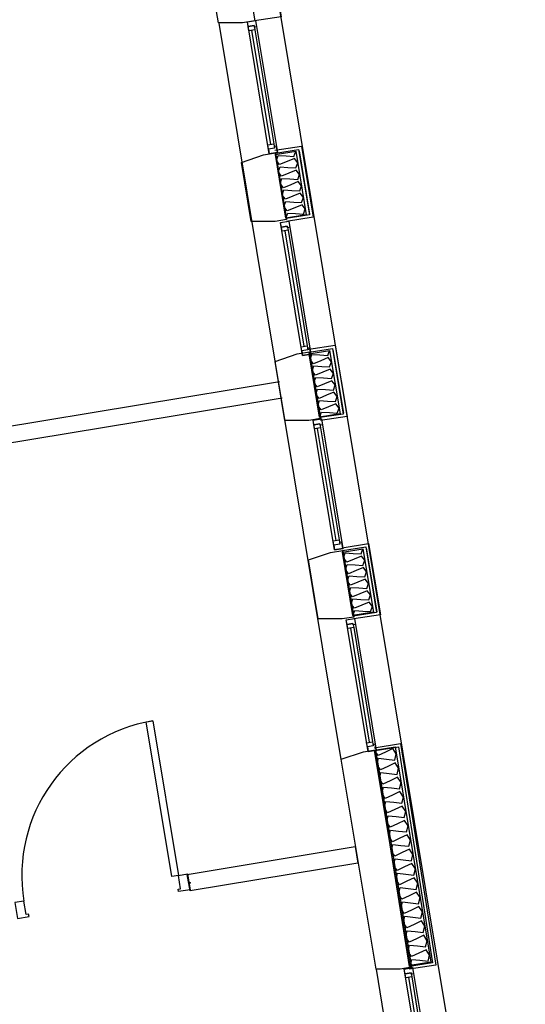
# Model space of a CAD drawing. Header units: millimetres. Extents: x -15 to 127, y -65 to 67.
# Tile 452 of 476: x 115.285 to 115.586, y 28.607 to 29.192. Entities that reach past the tile are written whole.
import ezdxf

# ---------------------------------------------------------------- set-up
doc = ezdxf.new("R2010")
doc.units = ezdxf.units.MM
doc.header["$MEASUREMENT"] = 0
doc.layers.add('Calque 5', color=7, linetype='Continuous')

# ---------------------------------------------------------------- blocks, each defined once
blk = doc.blocks.new('PD_30676')
at = {"layer": 'Calque 5', "color": 0}
for p, q in [((47.91866, -37.93095), (47.93444, -37.9285)), ((47.93444, -37.9285), (47.94145, -37.97076)), ((47.94145, -37.97076), (47.92562, -37.97322))]:
    blk.add_line(p, q, dxfattribs=at)
blk = doc.blocks.new('PD_30677')
at = {"layer": 'Calque 5', "color": 0}
for points in [[(47.92518, -37.97124), (47.91893, -37.93356), (47.93103, -37.93155), (47.93728, -37.96924), (47.92518, -37.97124)], [(47.92518, -37.97124), (47.92623, -37.96822), (47.93094, -37.96853), (47.93566, -37.96883), (47.93671, -37.96581), (47.93474, -37.96329), (47.93038, -37.9651), (47.92602, -37.9669), (47.92404, -37.96439), (47.9251, -37.96137), (47.92981, -37.96167), (47.93452, -37.96197), (47.93557, -37.95896), (47.9336, -37.95644), (47.92924, -37.95825), (47.92488, -37.96005), (47.92291, -37.95754), (47.92396, -37.95452), (47.92867, -37.95482), (47.93338, -37.95512), (47.93444, -37.95211), (47.93247, -37.94959), (47.9281, -37.9514), (47.92374, -37.9532), (47.92177, -37.95069), (47.92283, -37.94767), (47.92754, -37.94797), (47.93225, -37.94827), (47.9333, -37.94526), (47.93133, -37.94274), (47.92697, -37.94455), (47.92261, -37.94635), (47.92064, -37.94384), (47.92169, -37.94082), (47.9264, -37.94112), (47.93111, -37.94142), (47.93216, -37.9384), (47.93019, -37.93589), (47.92583, -37.93769), (47.92147, -37.9395), (47.9195, -37.93698), (47.92055, -37.93397), (47.92526, -37.93427), (47.92997, -37.93457), (47.93103, -37.93155)]]:
    blk.add_lwpolyline(points, dxfattribs=at)
blk = doc.blocks.new('PD_30675')
at = {"layer": 'Calque 5', "color": 0}
blk.add_line((47.933, -37.93123), (47.93925, -37.96891), dxfattribs=at)
blk.add_lwpolyline([(47.92536, -37.97152), (47.91891, -37.93265), (47.93275, -37.9305), (47.93919, -37.96937), (47.92536, -37.97152)], dxfattribs=at)
at = {"layer": 'Calque 5'}
for name in ['PD_30676', 'PD_30677']:
    blk.add_blockref(name, (0, 0), dxfattribs=at)
blk = doc.blocks.new('PD_30885')
at = {"layer": 'Calque 5', "color": 0}
for p, q in [((47.86964, -37.63541), (47.88543, -37.633)), ((47.88543, -37.633), (47.90231, -37.7335)), ((47.90231, -37.7335), (47.88647, -37.73592))]:
    blk.add_line(p, q, dxfattribs=at)
blk = doc.blocks.new('PD_30937')
at = {"layer": 'Calque 5', "color": 0}
for p, q in [((47.89862, -37.81275), (47.9144, -37.8103)), ((47.9144, -37.8103), (47.92141, -37.85256)), ((47.92141, -37.85256), (47.90558, -37.85502))]:
    blk.add_line(p, q, dxfattribs=at)
blk = doc.blocks.new('PD_30938')
at = {"layer": 'Calque 5', "color": 0}
for points in [[(47.90514, -37.85304), (47.89889, -37.81536), (47.91099, -37.81336), (47.91724, -37.85104), (47.90514, -37.85304)], [(47.90514, -37.85304), (47.90619, -37.85003), (47.9109, -37.85033), (47.91562, -37.85063), (47.91667, -37.84761), (47.9147, -37.8451), (47.91034, -37.8469), (47.90598, -37.84871), (47.904, -37.84619), (47.90506, -37.84318), (47.90977, -37.84348), (47.91448, -37.84378), (47.91553, -37.84076), (47.91356, -37.83825), (47.9092, -37.84005), (47.90484, -37.84186), (47.90287, -37.83934), (47.90392, -37.83632), (47.90863, -37.83663), (47.91334, -37.83693), (47.9144, -37.83391), (47.91243, -37.83139), (47.90806, -37.8332), (47.9037, -37.835), (47.90173, -37.83249), (47.90279, -37.82947), (47.9075, -37.82977), (47.91221, -37.83007), (47.91326, -37.82706), (47.91129, -37.82454), (47.90693, -37.82635), (47.90257, -37.82815), (47.9006, -37.82564), (47.90165, -37.82262), (47.90636, -37.82292), (47.91107, -37.82322), (47.91212, -37.82021), (47.91015, -37.81769), (47.90579, -37.8195), (47.90143, -37.8213), (47.89946, -37.81879), (47.90051, -37.81577), (47.90522, -37.81607), (47.90993, -37.81637), (47.91099, -37.81336)]]:
    blk.add_lwpolyline(points, dxfattribs=at)
blk = doc.blocks.new('PD_30941')
at = {"layer": 'Calque 5', "color": 0}
for p, q in [((47.93845, -38.04877), (47.95424, -38.04632)), ((47.95424, -38.04632), (47.96124, -38.08858)), ((47.96124, -38.08858), (47.94541, -38.09103))]:
    blk.add_line(p, q, dxfattribs=at)
blk = doc.blocks.new('PD_30942')
at = {"layer": 'Calque 5', "color": 0}
for points in [[(47.94497, -38.08906), (47.93873, -38.05138), (47.95082, -38.04937), (47.95707, -38.08705), (47.94497, -38.08906)], [(47.94497, -38.08906), (47.94603, -38.08604), (47.95074, -38.08634), (47.95545, -38.08665), (47.9565, -38.08363), (47.95453, -38.08111), (47.95017, -38.08292), (47.94581, -38.08472), (47.94384, -38.08221), (47.94489, -38.07919), (47.9496, -38.07949), (47.95431, -38.07979), (47.95537, -38.07678), (47.95339, -38.07426), (47.94903, -38.07607), (47.94467, -38.07787), (47.9427, -38.07536), (47.94375, -38.07234), (47.94847, -38.07264), (47.95318, -38.07294), (47.95423, -38.06993), (47.95226, -38.06741), (47.9479, -38.06922), (47.94354, -38.07102), (47.94157, -38.06851), (47.94262, -38.06549), (47.94733, -38.06579), (47.95204, -38.06609), (47.95309, -38.06307), (47.95112, -38.06056), (47.94676, -38.06236), (47.9424, -38.06417), (47.94043, -38.06165), (47.94148, -38.05864), (47.94619, -38.05894), (47.9509, -38.05924), (47.95196, -38.05622), (47.94999, -38.05371), (47.94562, -38.05551), (47.94126, -38.05732), (47.93929, -38.0548), (47.94035, -38.05179), (47.94506, -38.05209), (47.94977, -38.05239), (47.95082, -38.04937)]]:
    blk.add_lwpolyline(points, dxfattribs=at)
blk = doc.blocks.new('PD_30940')
at = {"layer": 'Calque 5', "color": 0}
blk.add_line((47.95279, -38.04904), (47.95904, -38.08673), dxfattribs=at)
blk.add_lwpolyline([(47.94515, -38.08934), (47.93871, -38.05047), (47.95254, -38.04832), (47.95899, -38.08719), (47.94515, -38.08934)], dxfattribs=at)
at = {"layer": 'Calque 5'}
for name in ['PD_30941', 'PD_30942']:
    blk.add_blockref(name, (0, 0), dxfattribs=at)
blk = doc.blocks.new('PD_32022')
at = {"layer": 'Calque 5', "color": 0}
for p, q in [((47.91866, -37.93095), (47.93444, -37.9285)), ((47.93444, -37.9285), (47.94145, -37.97076)), ((47.94145, -37.97076), (47.92562, -37.97322))]:
    blk.add_line(p, q, dxfattribs=at)
blk = doc.blocks.new('PD_32023')
at = {"layer": 'Calque 5', "color": 0}
for points in [[(47.92518, -37.97124), (47.91893, -37.93356), (47.93103, -37.93155), (47.93728, -37.96924), (47.92518, -37.97124)], [(47.92518, -37.97124), (47.92623, -37.96822), (47.93094, -37.96853), (47.93566, -37.96883), (47.93671, -37.96581), (47.93474, -37.96329), (47.93038, -37.9651), (47.92602, -37.9669), (47.92404, -37.96439), (47.9251, -37.96137), (47.92981, -37.96167), (47.93452, -37.96197), (47.93557, -37.95896), (47.9336, -37.95644), (47.92924, -37.95825), (47.92488, -37.96005), (47.92291, -37.95754), (47.92396, -37.95452), (47.92867, -37.95482), (47.93338, -37.95512), (47.93444, -37.95211), (47.93247, -37.94959), (47.9281, -37.9514), (47.92374, -37.9532), (47.92177, -37.95069), (47.92283, -37.94767), (47.92754, -37.94797), (47.93225, -37.94827), (47.9333, -37.94526), (47.93133, -37.94274), (47.92697, -37.94455), (47.92261, -37.94635), (47.92064, -37.94384), (47.92169, -37.94082), (47.9264, -37.94112), (47.93111, -37.94142), (47.93216, -37.9384), (47.93019, -37.93589), (47.92583, -37.93769), (47.92147, -37.9395), (47.9195, -37.93698), (47.92055, -37.93397), (47.92526, -37.93427), (47.92997, -37.93457), (47.93103, -37.93155)]]:
    blk.add_lwpolyline(points, dxfattribs=at)
blk = doc.blocks.new('PD_32021')
at = {"layer": 'Calque 5', "color": 0}
blk.add_line((47.933, -37.93123), (47.93925, -37.96891), dxfattribs=at)
blk.add_lwpolyline([(47.92536, -37.97152), (47.91891, -37.93265), (47.93275, -37.9305), (47.93919, -37.96937), (47.92536, -37.97152)], dxfattribs=at)
at = {"layer": 'Calque 5'}
for name in ['PD_32022', 'PD_32023']:
    blk.add_blockref(name, (0, 0), dxfattribs=at)
blk = doc.blocks.new('PD_32231')
at = {"layer": 'Calque 5', "color": 0}
for p, q in [((47.86964, -37.63541), (47.88543, -37.633)), ((47.88543, -37.633), (47.90231, -37.7335)), ((47.90231, -37.7335), (47.88647, -37.73592))]:
    blk.add_line(p, q, dxfattribs=at)
blk = doc.blocks.new('PD_32283')
at = {"layer": 'Calque 5', "color": 0}
for p, q in [((47.89862, -37.81275), (47.9144, -37.8103)), ((47.9144, -37.8103), (47.92141, -37.85256)), ((47.92141, -37.85256), (47.90558, -37.85502))]:
    blk.add_line(p, q, dxfattribs=at)
blk = doc.blocks.new('PD_32284')
at = {"layer": 'Calque 5', "color": 0}
for points in [[(47.90514, -37.85304), (47.89889, -37.81536), (47.91099, -37.81336), (47.91724, -37.85104), (47.90514, -37.85304)], [(47.90514, -37.85304), (47.90619, -37.85003), (47.9109, -37.85033), (47.91562, -37.85063), (47.91667, -37.84761), (47.9147, -37.8451), (47.91034, -37.8469), (47.90598, -37.84871), (47.904, -37.84619), (47.90506, -37.84318), (47.90977, -37.84348), (47.91448, -37.84378), (47.91553, -37.84076), (47.91356, -37.83825), (47.9092, -37.84005), (47.90484, -37.84186), (47.90287, -37.83934), (47.90392, -37.83632), (47.90863, -37.83663), (47.91334, -37.83693), (47.9144, -37.83391), (47.91243, -37.83139), (47.90806, -37.8332), (47.9037, -37.835), (47.90173, -37.83249), (47.90279, -37.82947), (47.9075, -37.82977), (47.91221, -37.83007), (47.91326, -37.82706), (47.91129, -37.82454), (47.90693, -37.82635), (47.90257, -37.82815), (47.9006, -37.82564), (47.90165, -37.82262), (47.90636, -37.82292), (47.91107, -37.82322), (47.91212, -37.82021), (47.91015, -37.81769), (47.90579, -37.8195), (47.90143, -37.8213), (47.89946, -37.81879), (47.90051, -37.81577), (47.90522, -37.81607), (47.90993, -37.81637), (47.91099, -37.81336)]]:
    blk.add_lwpolyline(points, dxfattribs=at)
blk = doc.blocks.new('PD_32287')
at = {"layer": 'Calque 5', "color": 0}
for p, q in [((47.93845, -38.04877), (47.95424, -38.04632)), ((47.95424, -38.04632), (47.96124, -38.08858)), ((47.96124, -38.08858), (47.94541, -38.09103))]:
    blk.add_line(p, q, dxfattribs=at)
blk = doc.blocks.new('PD_32288')
at = {"layer": 'Calque 5', "color": 0}
for points in [[(47.94497, -38.08906), (47.93873, -38.05138), (47.95082, -38.04937), (47.95707, -38.08705), (47.94497, -38.08906)], [(47.94497, -38.08906), (47.94603, -38.08604), (47.95074, -38.08634), (47.95545, -38.08665), (47.9565, -38.08363), (47.95453, -38.08111), (47.95017, -38.08292), (47.94581, -38.08472), (47.94384, -38.08221), (47.94489, -38.07919), (47.9496, -38.07949), (47.95431, -38.07979), (47.95537, -38.07678), (47.95339, -38.07426), (47.94903, -38.07607), (47.94467, -38.07787), (47.9427, -38.07536), (47.94375, -38.07234), (47.94847, -38.07264), (47.95318, -38.07294), (47.95423, -38.06993), (47.95226, -38.06741), (47.9479, -38.06922), (47.94354, -38.07102), (47.94157, -38.06851), (47.94262, -38.06549), (47.94733, -38.06579), (47.95204, -38.06609), (47.95309, -38.06307), (47.95112, -38.06056), (47.94676, -38.06236), (47.9424, -38.06417), (47.94043, -38.06165), (47.94148, -38.05864), (47.94619, -38.05894), (47.9509, -38.05924), (47.95196, -38.05622), (47.94999, -38.05371), (47.94562, -38.05551), (47.94126, -38.05732), (47.93929, -38.0548), (47.94035, -38.05179), (47.94506, -38.05209), (47.94977, -38.05239), (47.95082, -38.04937)]]:
    blk.add_lwpolyline(points, dxfattribs=at)
blk = doc.blocks.new('PD_32286')
at = {"layer": 'Calque 5', "color": 0}
blk.add_line((47.95279, -38.04904), (47.95904, -38.08673), dxfattribs=at)
blk.add_lwpolyline([(47.94515, -38.08934), (47.93871, -38.05047), (47.95254, -38.04832), (47.95899, -38.08719), (47.94515, -38.08934)], dxfattribs=at)
at = {"layer": 'Calque 5'}
for name in ['PD_32287', 'PD_32288']:
    blk.add_blockref(name, (0, 0), dxfattribs=at)

msp = doc.modelspace()

# ---------------------------------------------------------------- linework, layer by layer
at = {"layer": 'Calque 5', "color": 0}
for p, q in [((115.32463, 29.89102), (115.58565, 28.31691)), ((115.32463, 29.89102), (115.58565, 28.31691)), ((115.40368, 29.18944), (115.47614, 28.75232)), ((115.40368, 29.18944), (115.47614, 28.75232)), ((115.43448, 29.11747), (115.42324, 29.18528)), ((115.43448, 29.11747), (115.42324, 29.18528)), ((115.42501, 29.18557), (115.43625, 29.11776)), ((115.42501, 29.18557), (115.43625, 29.11776)), ((115.45132, 29.11375), (115.45757, 29.07607)), ((115.45132, 29.11375), (115.45757, 29.07607)), ((115.45435, 28.99765), (115.44298, 29.06622)), ((115.45435, 28.99765), (115.44298, 29.06622)), ((115.44475, 29.06651), (115.45612, 28.99795)), ((115.44475, 29.06651), (115.45612, 28.99795)), ((114.73468, 28.85987), (115.43966, 28.97678)), ((114.73468, 28.85987), (115.43966, 28.97678)), ((115.4413, 28.96691), (114.73468, 28.84974)), ((115.4413, 28.96691), (114.73468, 28.84974)), ((115.47335, 28.88234), (115.46231, 28.9489)), ((115.47335, 28.88234), (115.46231, 28.9489)), ((115.46408, 28.9492), (115.47512, 28.88263)), ((115.46408, 28.9492), (115.47512, 28.88263)), ((115.49322, 28.76248), (115.48197, 28.83035)), ((115.49322, 28.76248), (115.48197, 28.83035)), ((115.48374, 28.83064), (115.49499, 28.76277)), ((115.48374, 28.83064), (115.49499, 28.76277)), ((115.49584, 28.75928), (115.51163, 28.76173)), ((115.49584, 28.75928), (115.51163, 28.76173)), ((115.51163, 28.76173), (115.53249, 28.63017)), ((115.51163, 28.76173), (115.53249, 28.63017)), ((115.53249, 28.63017), (115.51666, 28.62772)), ((115.53249, 28.63017), (115.51666, 28.62772)), ((115.49705, 28.62787), (115.55034, 28.3065)), ((115.49705, 28.62787), (115.55034, 28.3065)), ((115.52767, 28.55513), (115.51643, 28.62295)), ((115.52767, 28.55513), (115.51643, 28.62295)), ((115.5182, 28.62324), (115.52944, 28.55543)), ((115.5182, 28.62324), (115.52944, 28.55543))]:
    msp.add_line(p, q, dxfattribs=at)
for points in [[(115.40343, 29.18972), (115.40038, 29.20798), (114.73252, 29.20779), (114.73252, 29.09812), (114.71252, 29.09812), (114.71252, 29.2296), (115.39719, 29.22999), (115.38787, 29.28459), (115.40102, 29.28908), (115.40822, 29.29025), (115.425, 29.19095), (115.41772, 29.18972), (115.40343, 29.18972)], [(115.40343, 29.18972), (115.40038, 29.20798), (114.73252, 29.20779), (114.73252, 29.09812), (114.71252, 29.09812), (114.71252, 29.2296), (115.39719, 29.22999), (115.38787, 29.28459), (115.40102, 29.28908), (115.40822, 29.29025), (115.425, 29.19095), (115.41772, 29.18972), (115.40343, 29.18972)], [(115.42547, 29.19102), (115.43844, 29.11276), (115.43358, 29.11195), (115.4206, 29.19021), (115.42547, 29.19102)], [(115.4206, 29.19021), (115.42547, 29.19102), (115.42608, 29.18733), (115.42475, 29.18711), (115.4246, 29.18803), (115.42106, 29.18744), (115.4206, 29.19021)], [(115.42547, 29.19102), (115.43844, 29.11276), (115.43358, 29.11195), (115.4206, 29.19021), (115.42547, 29.19102)], [(115.4206, 29.19021), (115.42547, 29.19102), (115.42608, 29.18733), (115.42475, 29.18711), (115.4246, 29.18803), (115.42106, 29.18744), (115.4206, 29.19021)], [(115.4246, 29.18803), (115.42501, 29.18557), (115.42147, 29.18499), (115.42106, 29.18744), (115.4246, 29.18803)], [(115.4246, 29.18803), (115.42501, 29.18557), (115.42147, 29.18499), (115.42106, 29.18744), (115.4246, 29.18803)], [(115.43625, 29.11776), (115.43666, 29.1153), (115.43312, 29.11472), (115.43271, 29.11717), (115.43625, 29.11776)], [(115.43625, 29.11776), (115.43666, 29.1153), (115.43312, 29.11472), (115.43271, 29.11717), (115.43625, 29.11776)], [(115.43358, 29.11195), (115.43844, 29.11276), (115.43783, 29.11645), (115.4365, 29.11623), (115.43666, 29.1153), (115.43312, 29.11472), (115.43358, 29.11195)], [(115.43358, 29.11195), (115.43844, 29.11276), (115.43783, 29.11645), (115.4365, 29.11623), (115.43666, 29.1153), (115.43312, 29.11472), (115.43358, 29.11195)], [(115.43737, 29.11248), (115.44394, 29.07289), (115.43714, 29.07175), (115.42284, 29.07175), (115.41703, 29.10682), (115.43017, 29.1113), (115.43737, 29.11248)], [(115.43737, 29.11248), (115.44394, 29.07289), (115.43714, 29.07175), (115.42284, 29.07175), (115.41703, 29.10682), (115.43017, 29.1113), (115.43737, 29.11248)], [(115.44368, 29.07346), (115.43723, 29.11233), (115.45107, 29.11447), (115.45751, 29.07561), (115.44368, 29.07346)], [(115.44368, 29.07346), (115.43723, 29.11233), (115.45107, 29.11447), (115.45751, 29.07561), (115.44368, 29.07346)], [(115.44521, 29.07195), (115.45831, 28.99295), (115.45344, 28.99214), (115.44034, 29.07114), (115.44521, 29.07195)], [(115.44034, 29.07114), (115.44521, 29.07195), (115.44582, 29.06827), (115.44449, 29.06805), (115.44434, 29.06897), (115.4408, 29.06838), (115.44034, 29.07114)], [(115.44521, 29.07195), (115.45831, 28.99295), (115.45344, 28.99214), (115.44034, 29.07114), (115.44521, 29.07195)], [(115.44034, 29.07114), (115.44521, 29.07195), (115.44582, 29.06827), (115.44449, 29.06805), (115.44434, 29.06897), (115.4408, 29.06838), (115.44034, 29.07114)], [(115.44434, 29.06897), (115.44475, 29.06651), (115.44121, 29.06592), (115.4408, 29.06838), (115.44434, 29.06897)], [(115.44434, 29.06897), (115.44475, 29.06651), (115.44121, 29.06592), (115.4408, 29.06838), (115.44434, 29.06897)], [(115.45612, 28.99795), (115.45653, 28.99549), (115.45299, 28.9949), (115.45258, 28.99736), (115.45612, 28.99795)], [(115.45612, 28.99795), (115.45653, 28.99549), (115.45299, 28.9949), (115.45258, 28.99736), (115.45612, 28.99795)], [(115.45741, 28.99428), (115.46398, 28.9547), (115.45718, 28.95355), (115.44288, 28.95355), (115.43707, 28.98862), (115.45021, 28.99311), (115.45741, 28.99428)], [(115.45741, 28.99428), (115.46398, 28.9547), (115.45718, 28.95355), (115.44288, 28.95355), (115.43707, 28.98862), (115.45021, 28.99311), (115.45741, 28.99428)], [(115.45344, 28.99214), (115.45831, 28.99295), (115.4577, 28.99663), (115.45637, 28.99641), (115.45653, 28.99549), (115.45299, 28.9949), (115.45344, 28.99214)], [(115.45344, 28.99214), (115.45831, 28.99295), (115.4577, 28.99663), (115.45637, 28.99641), (115.45653, 28.99549), (115.45299, 28.9949), (115.45344, 28.99214)], [(115.46454, 28.95464), (115.47731, 28.87763), (115.47244, 28.87682), (115.45967, 28.95383), (115.46454, 28.95464)], [(115.45967, 28.95383), (115.46454, 28.95464), (115.46515, 28.95095), (115.46382, 28.95073), (115.46367, 28.95165), (115.46013, 28.95107), (115.45967, 28.95383)], [(115.46454, 28.95464), (115.47731, 28.87763), (115.47244, 28.87682), (115.45967, 28.95383), (115.46454, 28.95464)], [(115.45967, 28.95383), (115.46454, 28.95464), (115.46515, 28.95095), (115.46382, 28.95073), (115.46367, 28.95165), (115.46013, 28.95107), (115.45967, 28.95383)], [(115.46367, 28.95165), (115.46408, 28.9492), (115.46054, 28.94861), (115.46013, 28.95107), (115.46367, 28.95165)], [(115.46367, 28.95165), (115.46408, 28.9492), (115.46054, 28.94861), (115.46013, 28.95107), (115.46367, 28.95165)], [(115.47512, 28.88263), (115.47552, 28.88017), (115.47198, 28.87959), (115.47158, 28.88204), (115.47512, 28.88263)], [(115.47512, 28.88263), (115.47552, 28.88017), (115.47198, 28.87959), (115.47158, 28.88204), (115.47512, 28.88263)], [(115.47244, 28.87682), (115.47731, 28.87763), (115.4767, 28.88131), (115.47537, 28.88109), (115.47552, 28.88017), (115.47198, 28.87959), (115.47244, 28.87682)], [(115.47244, 28.87682), (115.47731, 28.87763), (115.4767, 28.88131), (115.47537, 28.88109), (115.47552, 28.88017), (115.47198, 28.87959), (115.47244, 28.87682)], [(115.47721, 28.87646), (115.48377, 28.83688), (115.47697, 28.83573), (115.46267, 28.83573), (115.45686, 28.8708), (115.47001, 28.87529), (115.47721, 28.87646)], [(115.47721, 28.87646), (115.48377, 28.83688), (115.47697, 28.83573), (115.46267, 28.83573), (115.45686, 28.8708), (115.47001, 28.87529), (115.47721, 28.87646)], [(115.4842, 28.83608), (115.49718, 28.75777), (115.49232, 28.75696), (115.47933, 28.83527), (115.4842, 28.83608)], [(115.47933, 28.83527), (115.4842, 28.83608), (115.48481, 28.8324), (115.48348, 28.83218), (115.48333, 28.8331), (115.47979, 28.83251), (115.47933, 28.83527)], [(115.4842, 28.83608), (115.49718, 28.75777), (115.49232, 28.75696), (115.47933, 28.83527), (115.4842, 28.83608)], [(115.47933, 28.83527), (115.4842, 28.83608), (115.48481, 28.8324), (115.48348, 28.83218), (115.48333, 28.8331), (115.47979, 28.83251), (115.47933, 28.83527)], [(115.48333, 28.8331), (115.48374, 28.83064), (115.4802, 28.83005), (115.47979, 28.83251), (115.48333, 28.8331)], [(115.48333, 28.8331), (115.48374, 28.83064), (115.4802, 28.83005), (115.47979, 28.83251), (115.48333, 28.8331)], [(115.36046, 28.77456), (115.36441, 28.77521), (115.37967, 28.68347), (115.37572, 28.68282), (115.36046, 28.77456)], [(115.36046, 28.77456), (115.36441, 28.77521), (115.37967, 28.68347), (115.37572, 28.68282), (115.36046, 28.77456)], [(115.49499, 28.76277), (115.4954, 28.76031), (115.49186, 28.75973), (115.49145, 28.76218), (115.49499, 28.76277)], [(115.49499, 28.76277), (115.4954, 28.76031), (115.49186, 28.75973), (115.49145, 28.76218), (115.49499, 28.76277)], [(115.49232, 28.75696), (115.49718, 28.75777), (115.49657, 28.76145), (115.49525, 28.76123), (115.4954, 28.76031), (115.49186, 28.75973), (115.49232, 28.75696)], [(115.49232, 28.75696), (115.49718, 28.75777), (115.49657, 28.76145), (115.49525, 28.76123), (115.4954, 28.76031), (115.49186, 28.75973), (115.49232, 28.75696)], [(115.51737, 28.6299), (115.49616, 28.75785), (115.50833, 28.75987), (115.52954, 28.63192), (115.51737, 28.6299)], [(115.51737, 28.6299), (115.49616, 28.75785), (115.50833, 28.75987), (115.52954, 28.63192), (115.51737, 28.6299)], [(115.51737, 28.6299), (115.51833, 28.63358), (115.5231, 28.63304), (115.52788, 28.6325), (115.52883, 28.63618), (115.52674, 28.63936), (115.5224, 28.63731), (115.51805, 28.63525), (115.51596, 28.63843), (115.51691, 28.64211), (115.52169, 28.64157), (115.52647, 28.64103), (115.52742, 28.64471), (115.52533, 28.64789), (115.52098, 28.64584), (115.51663, 28.64378), (115.51454, 28.64696), (115.5155, 28.65064), (115.52028, 28.6501), (115.52505, 28.64956), (115.52601, 28.65324), (115.52392, 28.65642), (115.51957, 28.65437), (115.51522, 28.65231), (115.51313, 28.65549), (115.51408, 28.65917), (115.51886, 28.65863), (115.52364, 28.65809), (115.52459, 28.66177), (115.5225, 28.66495), (115.51815, 28.6629), (115.51381, 28.66084), (115.51172, 28.66402), (115.51267, 28.6677), (115.51745, 28.66716), (115.52222, 28.66662), (115.52318, 28.6703), (115.52109, 28.67348), (115.51674, 28.67143), (115.51239, 28.66937), (115.5103, 28.67255), (115.51125, 28.67623), (115.51603, 28.67569), (115.52081, 28.67515), (115.52176, 28.67883), (115.51967, 28.68201), (115.51532, 28.67996), (115.51098, 28.6779), (115.50889, 28.68108), (115.50984, 28.68476), (115.51462, 28.68422), (115.5194, 28.68368), (115.52035, 28.68736), (115.51826, 28.69054), (115.51391, 28.68849), (115.50956, 28.68643), (115.50747, 28.68961), (115.50842, 28.69329), (115.5132, 28.69275), (115.51798, 28.69221), (115.51893, 28.69589), (115.51684, 28.69907), (115.5125, 28.69702), (115.50815, 28.69496), (115.50606, 28.69814), (115.50701, 28.70182), (115.51179, 28.70128), (115.51657, 28.70074), (115.51752, 28.70442), (115.51543, 28.7076), (115.51108, 28.70555), (115.50673, 28.70349), (115.50464, 28.70667), (115.5056, 28.71035), (115.51037, 28.70981), (115.51515, 28.70927), (115.5161, 28.71295), (115.51401, 28.71613), (115.50967, 28.71407), (115.50532, 28.71202), (115.50323, 28.7152), (115.50418, 28.71888), (115.50896, 28.71834), (115.51374, 28.7178), (115.51469, 28.72148), (115.5126, 28.72466), (115.50825, 28.7226), (115.5039, 28.72055), (115.50181, 28.72373), (115.50277, 28.72741), (115.50755, 28.72687), (115.51232, 28.72633), (115.51328, 28.73001), (115.51119, 28.73319), (115.50684, 28.73113), (115.50249, 28.72908), (115.5004, 28.73226), (115.50135, 28.73594), (115.50613, 28.7354), (115.51091, 28.73486), (115.51186, 28.73854), (115.50977, 28.74172), (115.50542, 28.73966), (115.50108, 28.73761), (115.49899, 28.74079), (115.49994, 28.74447), (115.50472, 28.74393), (115.50949, 28.74339), (115.51045, 28.74707), (115.50836, 28.75025), (115.50401, 28.74819), (115.49966, 28.74614), (115.49757, 28.74932), (115.49852, 28.753), (115.5033, 28.75246), (115.50808, 28.75192), (115.50903, 28.7556), (115.50694, 28.75878), (115.50259, 28.75672), (115.49825, 28.75467), (115.49616, 28.75785)], [(115.51737, 28.6299), (115.51833, 28.63358), (115.5231, 28.63304), (115.52788, 28.6325), (115.52883, 28.63618), (115.52674, 28.63936), (115.5224, 28.63731), (115.51805, 28.63525), (115.51596, 28.63843), (115.51691, 28.64211), (115.52169, 28.64157), (115.52647, 28.64103), (115.52742, 28.64471), (115.52533, 28.64789), (115.52098, 28.64584), (115.51663, 28.64378), (115.51454, 28.64696), (115.5155, 28.65064), (115.52028, 28.6501), (115.52505, 28.64956), (115.52601, 28.65324), (115.52392, 28.65642), (115.51957, 28.65437), (115.51522, 28.65231), (115.51313, 28.65549), (115.51408, 28.65917), (115.51886, 28.65863), (115.52364, 28.65809), (115.52459, 28.66177), (115.5225, 28.66495), (115.51815, 28.6629), (115.51381, 28.66084), (115.51172, 28.66402), (115.51267, 28.6677), (115.51745, 28.66716), (115.52222, 28.66662), (115.52318, 28.6703), (115.52109, 28.67348), (115.51674, 28.67143), (115.51239, 28.66937), (115.5103, 28.67255), (115.51125, 28.67623), (115.51603, 28.67569), (115.52081, 28.67515), (115.52176, 28.67883), (115.51967, 28.68201), (115.51532, 28.67996), (115.51098, 28.6779), (115.50889, 28.68108), (115.50984, 28.68476), (115.51462, 28.68422), (115.5194, 28.68368), (115.52035, 28.68736), (115.51826, 28.69054), (115.51391, 28.68849), (115.50956, 28.68643), (115.50747, 28.68961), (115.50842, 28.69329), (115.5132, 28.69275), (115.51798, 28.69221), (115.51893, 28.69589), (115.51684, 28.69907), (115.5125, 28.69702), (115.50815, 28.69496), (115.50606, 28.69814), (115.50701, 28.70182), (115.51179, 28.70128), (115.51657, 28.70074), (115.51752, 28.70442), (115.51543, 28.7076), (115.51108, 28.70555), (115.50673, 28.70349), (115.50464, 28.70667), (115.5056, 28.71035), (115.51037, 28.70981), (115.51515, 28.70927), (115.5161, 28.71295), (115.51401, 28.71613), (115.50967, 28.71407), (115.50532, 28.71202), (115.50323, 28.7152), (115.50418, 28.71888), (115.50896, 28.71834), (115.51374, 28.7178), (115.51469, 28.72148), (115.5126, 28.72466), (115.50825, 28.7226), (115.5039, 28.72055), (115.50181, 28.72373), (115.50277, 28.72741), (115.50755, 28.72687), (115.51232, 28.72633), (115.51328, 28.73001), (115.51119, 28.73319), (115.50684, 28.73113), (115.50249, 28.72908), (115.5004, 28.73226), (115.50135, 28.73594), (115.50613, 28.7354), (115.51091, 28.73486), (115.51186, 28.73854), (115.50977, 28.74172), (115.50542, 28.73966), (115.50108, 28.73761), (115.49899, 28.74079), (115.49994, 28.74447), (115.50472, 28.74393), (115.50949, 28.74339), (115.51045, 28.74707), (115.50836, 28.75025), (115.50401, 28.74819), (115.49966, 28.74614), (115.49757, 28.74932), (115.49852, 28.753), (115.5033, 28.75246), (115.50808, 28.75192), (115.50903, 28.7556), (115.50694, 28.75878), (115.50259, 28.75672), (115.49825, 28.75467), (115.49616, 28.75785)], [(115.5168, 28.62942), (115.4965, 28.75758), (115.51033, 28.75973), (115.53064, 28.63156), (115.5168, 28.62942)], [(115.5168, 28.62942), (115.4965, 28.75758), (115.51033, 28.75973), (115.53064, 28.63156), (115.5168, 28.62942)], [(115.49674, 28.75806), (115.51814, 28.62901), (115.51134, 28.62787), (115.49704, 28.62787), (115.47639, 28.7524), (115.48954, 28.75689), (115.49674, 28.75806)], [(115.49674, 28.75806), (115.51814, 28.62901), (115.51134, 28.62787), (115.49704, 28.62787), (115.47639, 28.7524), (115.48954, 28.75689), (115.49674, 28.75806)], [(115.48623, 28.69075), (115.38659, 28.67422), (115.38495, 28.68409), (115.48459, 28.70061), (115.48623, 28.69075)], [(115.48623, 28.69075), (115.38659, 28.67422), (115.38495, 28.68409), (115.48459, 28.70061), (115.48623, 28.69075)], [(115.38509, 28.68437), (115.38665, 28.67498), (115.37975, 28.67383), (115.3795, 28.67531), (115.38098, 28.67555), (115.37967, 28.68347), (115.38509, 28.68437)], [(115.38509, 28.68437), (115.38665, 28.67498), (115.37975, 28.67383), (115.3795, 28.67531), (115.38098, 28.67555), (115.37967, 28.68347), (115.38509, 28.68437)], [(115.2825, 28.66731), (115.28406, 28.65791), (115.29097, 28.65906), (115.29072, 28.66054), (115.28924, 28.6603), (115.28793, 28.66821), (115.2825, 28.66731)], [(115.2825, 28.66731), (115.28406, 28.65791), (115.29097, 28.65906), (115.29072, 28.66054), (115.28924, 28.6603), (115.28793, 28.66821), (115.2825, 28.66731)], [(115.51866, 28.62868), (115.53164, 28.55043), (115.52677, 28.54962), (115.51379, 28.62787), (115.51866, 28.62868)], [(115.51379, 28.62787), (115.51866, 28.62868), (115.51927, 28.62499), (115.51794, 28.62477), (115.51779, 28.6257), (115.51425, 28.62511), (115.51379, 28.62787)], [(115.51866, 28.62868), (115.53164, 28.55043), (115.52677, 28.54962), (115.51379, 28.62787), (115.51866, 28.62868)], [(115.51379, 28.62787), (115.51866, 28.62868), (115.51927, 28.62499), (115.51794, 28.62477), (115.51779, 28.6257), (115.51425, 28.62511), (115.51379, 28.62787)], [(115.51779, 28.6257), (115.5182, 28.62324), (115.51466, 28.62265), (115.51425, 28.62511), (115.51779, 28.6257)], [(115.51779, 28.6257), (115.5182, 28.62324), (115.51466, 28.62265), (115.51425, 28.62511), (115.51779, 28.6257)]]:
    msp.add_lwpolyline(points, dxfattribs=at)
msp.add_arc((115.37967, 28.68347), 0.093, 99.44306, 189.44306, dxfattribs=at)
msp.add_arc((115.37967, 28.68347), 0.093, 99.44306, 189.44306, dxfattribs=at)
for p in [(115.43844, 29.11276), (115.43844, 29.11276), (115.45831, 28.99295), (115.45831, 28.99295), (115.47731, 28.87763), (115.47731, 28.87763), (115.49718, 28.75777), (115.49718, 28.75777), (115.38665, 28.67898), (115.38665, 28.67898)]:
    msp.add_point(p, dxfattribs=at)

# ---------------------------------------------------------------- block references
at = {"layer": 'Calque 5'}
for name in ['PD_30885', 'PD_32231', 'PD_30937', 'PD_32283', 'PD_30938', 'PD_32284', 'PD_30675', 'PD_32021', 'PD_30940', 'PD_32286']:
    msp.add_blockref(name, (67.53836, 66.92678), dxfattribs=at)

doc.saveas('drawing.dxf')
